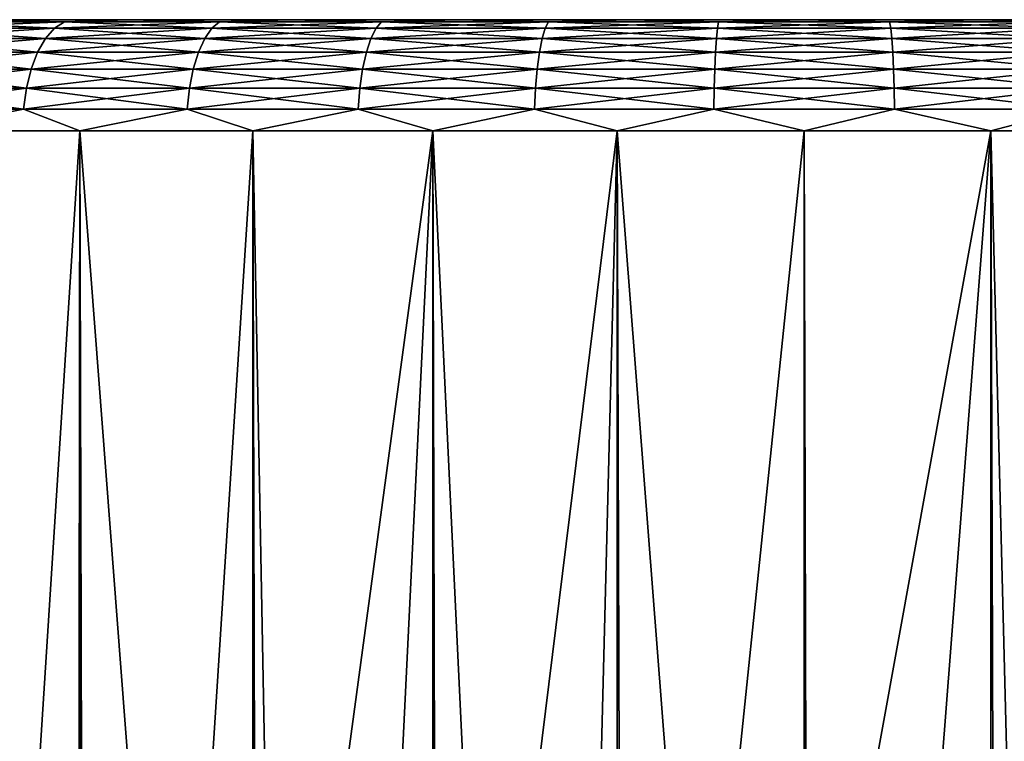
# Model space of a CAD drawing. Extents: x -265 to 265, y 0 to 607.
# Tile 289 of 296: x 242.95 to 251.8, y 593.51 to 600. Entities that reach past the tile are written whole.
import ezdxf

# ---------------------------------------------------------------- set-up
doc = ezdxf.new("R2010")
doc.units = 0
doc.header["$LTSCALE"] = 26.699852
for name, color, linetype in [('78', 7, 'CONTINUOUS'), ('79', 7, 'CONTINUOUS'), ('80', 7, 'CONTINUOUS'), ('83', 7, 'CONTINUOUS'), ('84', 7, 'CONTINUOUS')]:
    doc.layers.add(name, color=color, linetype=linetype)

msp = doc.modelspace()

# ---------------------------------------------------------------- linework, layer by layer
at = {"layer": '78', "color": 7, "linetype": 'CONTINUOUS'}
for points in [[(242.5515, 600, 11.8541), (243.9256, 600, 12.6136), (242.5515, 600, -11.8541), (242.5515, 600, 11.8541)], [(242.5515, 600, -11.8541), (243.9256, 600, 12.6136), (243.9256, 600, -12.6136), (242.5515, 600, -11.8541)], [(243.9256, 600, 12.6136), (245.3761, 600, 13.2144), (243.9256, 600, -12.6136), (243.9256, 600, 12.6136)], [(243.9256, 600, -12.6136), (245.3761, 600, 13.2144), (245.3761, 600, -13.2144), (243.9256, 600, -12.6136)], [(245.3761, 600, 13.2144), (246.8847, 600, 13.649), (245.3761, 600, -13.2144), (245.3761, 600, 13.2144)], [(245.3761, 600, -13.2144), (246.8847, 600, 13.649), (246.8847, 600, -13.649), (245.3761, 600, -13.2144)], [(246.8847, 600, 13.649), (248.4325, 600, 13.912), (246.8847, 600, -13.649), (246.8847, 600, 13.649)], [(246.8847, 600, -13.649), (248.4325, 600, 13.912), (248.4325, 600, -13.912), (246.8847, 600, -13.649)], [(248.4325, 600, 13.912), (250, 600, 14), (248.4325, 600, -13.912), (248.4325, 600, 13.912)], [(248.4325, 600, -13.912), (250, 600, 14), (250, 600, -14), (248.4325, 600, -13.912)], [(250, 600, 14), (251.5675, 600, 13.912), (250, 600, -14), (250, 600, 14)], [(250, 600, -14), (251.5675, 600, 13.912), (251.5675, 600, -13.912), (250, 600, -14)], [(251.5675, 600, 13.912), (253.1153, 600, 13.649), (251.5675, 600, -13.912), (251.5675, 600, 13.912)], [(251.5675, 600, -13.912), (253.1153, 600, 13.649), (253.1153, 600, -13.649), (251.5675, 600, -13.912)]]:
    msp.add_3dface(points, dxfattribs=at)
at = {"layer": '79', "color": 7, "linetype": 'CONTINUOUS'}
for points in [[(242.0195, 1, 12.7009), (243.4917, 1, 13.5145), (242.0195, 599, 12.7009), (242.0195, 1, 12.7009)], [(242.0195, 599, 12.7009), (243.4917, 1, 13.5145), (243.4917, 599, 13.5145), (242.0195, 599, 12.7009)], [(243.4917, 1, 13.5145), (245.0458, 1, 14.1582), (243.4917, 599, 13.5145), (243.4917, 1, 13.5145)], [(243.4917, 599, 13.5145), (245.0458, 1, 14.1582), (245.0458, 599, 14.1582), (243.4917, 599, 13.5145)], [(245.0458, 1, 14.1582), (246.6622, 1, 14.6239), (245.0458, 599, 14.1582), (245.0458, 1, 14.1582)], [(245.0458, 599, 14.1582), (246.6622, 1, 14.6239), (246.6622, 599, 14.6239), (245.0458, 599, 14.1582)], [(246.6622, 1, 14.6239), (248.3205, 1, 14.9057), (246.6622, 599, 14.6239), (246.6622, 1, 14.6239)], [(246.6622, 599, 14.6239), (248.3205, 1, 14.9057), (248.3205, 599, 14.9057), (246.6622, 599, 14.6239)], [(248.3205, 1, 14.9057), (250, 1, 15), (248.3205, 599, 14.9057), (248.3205, 1, 14.9057)], [(248.3205, 599, 14.9057), (250, 1, 15), (250, 599, 15), (248.3205, 599, 14.9057)], [(250, 1, 15), (251.6795, 1, 14.9057), (250, 599, 15), (250, 1, 15)], [(250, 599, 15), (251.6795, 1, 14.9057), (251.6795, 599, 14.9057), (250, 599, 15)], [(251.6795, 1, 14.9057), (253.3378, 1, 14.6239), (251.6795, 599, 14.9057), (251.6795, 1, 14.9057)], [(251.6795, 599, 14.9057), (253.3378, 1, 14.6239), (253.3378, 599, 14.6239), (251.6795, 599, 14.9057)]]:
    msp.add_3dface(points, dxfattribs=at)
at = {"layer": '80', "color": 7, "linetype": 'CONTINUOUS'}
for points in [[(242.0195, 599, -12.7009), (243.4917, 599, -13.5145), (242.6842, 586.4452, -13.095), (242.0195, 599, -12.7009)], [(242.6842, 586.4452, -13.095), (243.4917, 599, -13.5145), (243.475, 587.2448, -13.5064), (242.6842, 586.4452, -13.095)], [(243.475, 587.2448, -13.5064), (243.4917, 599, -13.5145), (244.336, 587.9361, -13.8895), (243.475, 587.2448, -13.5064)], [(243.4917, 599, -13.5145), (245.0458, 599, -14.1582), (244.336, 587.9361, -13.8895), (243.4917, 599, -13.5145)], [(244.336, 587.9361, -13.8895), (245.0458, 599, -14.1582), (245.2425, 588.5105, -14.2256), (244.336, 587.9361, -13.8895)], [(245.0458, 599, -14.1582), (246.6622, 599, -14.6239), (245.2425, 588.5105, -14.2256), (245.0458, 599, -14.1582)], [(245.2425, 588.5105, -14.2256), (246.6622, 599, -14.6239), (246.1761, 588.9689, -14.5044), (245.2425, 588.5105, -14.2256)], [(246.1761, 588.9689, -14.5044), (246.6622, 599, -14.6239), (247.1246, 589.3164, -14.7218), (246.1761, 588.9689, -14.5044)], [(246.6622, 599, -14.6239), (248.3205, 599, -14.9057), (247.1246, 589.3164, -14.7218), (246.6622, 599, -14.6239)], [(247.1246, 589.3164, -14.7218), (248.3205, 599, -14.9057), (248.0807, 589.5592, -14.8767), (247.1246, 589.3164, -14.7218)], [(248.0807, 589.5592, -14.8767), (248.3205, 599, -14.9057), (249.0397, 589.7026, -14.9692), (248.0807, 589.5592, -14.8767)], [(248.3205, 599, -14.9057), (250, 599, -15), (249.0397, 589.7026, -14.9692), (248.3205, 599, -14.9057)], [(249.0397, 589.7026, -14.9692), (250, 599, -15), (250, 589.75, -15), (249.0397, 589.7026, -14.9692)], [(250, 599, -15), (251.6795, 599, -14.9057), (250, 589.75, -15), (250, 599, -15)], [(250, 589.75, -15), (251.6795, 599, -14.9057), (250.9603, 589.7026, -14.9692), (250, 589.75, -15)], [(250.9603, 589.7026, -14.9692), (251.6795, 599, -14.9057), (251.9193, 589.5592, -14.8767), (250.9603, 589.7026, -14.9692)], [(251.6795, 599, -14.9057), (253.3378, 599, -14.6239), (251.9193, 589.5592, -14.8767), (251.6795, 599, -14.9057)]]:
    msp.add_3dface(points, dxfattribs=at)
at = {"layer": '83', "color": 7, "linetype": 'CONTINUOUS'}
for points in [[(243.1824, 599.8319, 12.8594), (241.9291, 599.9243, 11.9036), (241.832, 599.8319, 12.0469), (243.1824, 599.8319, 12.8594)], [(243.2635, 599.9243, 12.7065), (242.0345, 599.981, 11.7482), (241.9291, 599.9243, 11.9036), (243.2635, 599.9243, 12.7065)], [(243.2635, 599.9243, 12.7065), (241.9291, 599.9243, 11.9036), (243.1824, 599.8319, 12.8594), (243.2635, 599.9243, 12.7065)], [(243.3514, 599.981, 12.5405), (242.5515, 600, 11.8541), (242.0345, 599.981, 11.7482), (243.3514, 599.981, 12.5405)], [(243.3514, 599.981, 12.5405), (242.0345, 599.981, 11.7482), (243.2635, 599.9243, 12.7065), (243.3514, 599.981, 12.5405)], [(243.9256, 600, 12.6136), (242.5515, 600, 11.8541), (243.3514, 599.981, 12.5405), (243.9256, 600, 12.6136)], [(244.6127, 599.8319, 13.5212), (243.2635, 599.9243, 12.7065), (243.1824, 599.8319, 12.8594), (244.6127, 599.8319, 13.5212)], [(244.6768, 599.9243, 13.3603), (243.3514, 599.981, 12.5405), (243.2635, 599.9243, 12.7065), (244.6768, 599.9243, 13.3603)], [(244.6768, 599.9243, 13.3603), (243.2635, 599.9243, 12.7065), (244.6127, 599.8319, 13.5212), (244.6768, 599.9243, 13.3603)], [(244.7463, 599.981, 13.1858), (243.9256, 600, 12.6136), (243.3514, 599.981, 12.5405), (244.7463, 599.981, 13.1858)], [(244.7463, 599.981, 13.1858), (243.3514, 599.981, 12.5405), (244.6768, 599.9243, 13.3603), (244.7463, 599.981, 13.1858)], [(245.3761, 600, 13.2144), (243.9256, 600, 12.6136), (244.7463, 599.981, 13.1858), (245.3761, 600, 13.2144)], [(246.1061, 599.8319, 14.0244), (244.6768, 599.9243, 13.3603), (244.6127, 599.8319, 13.5212), (246.1061, 599.8319, 14.0244)], [(246.1525, 599.9243, 13.8576), (244.7463, 599.981, 13.1858), (244.6768, 599.9243, 13.3603), (246.1525, 599.9243, 13.8576)], [(246.1525, 599.9243, 13.8576), (244.6768, 599.9243, 13.3603), (246.1061, 599.8319, 14.0244), (246.1525, 599.9243, 13.8576)], [(246.2027, 599.981, 13.6766), (245.3761, 600, 13.2144), (244.7463, 599.981, 13.1858), (246.2027, 599.981, 13.6766)], [(246.2027, 599.981, 13.6766), (244.7463, 599.981, 13.1858), (246.1525, 599.9243, 13.8576), (246.2027, 599.981, 13.6766)], [(246.8847, 600, 13.649), (245.3761, 600, 13.2144), (246.2027, 599.981, 13.6766), (246.8847, 600, 13.649)], [(247.6453, 599.8319, 14.3632), (246.1525, 599.9243, 13.8576), (246.1061, 599.8319, 14.0244), (247.6453, 599.8319, 14.3632)], [(247.6733, 599.9243, 14.1923), (246.2027, 599.981, 13.6766), (246.1525, 599.9243, 13.8576), (247.6733, 599.9243, 14.1923)], [(247.6733, 599.9243, 14.1923), (246.1525, 599.9243, 13.8576), (247.6453, 599.8319, 14.3632), (247.6733, 599.9243, 14.1923)], [(247.7037, 599.981, 14.007), (246.8847, 600, 13.649), (246.2027, 599.981, 13.6766), (247.7037, 599.981, 14.007)], [(247.7037, 599.981, 14.007), (246.2027, 599.981, 13.6766), (247.6733, 599.9243, 14.1923), (247.7037, 599.981, 14.007)], [(248.4325, 600, 13.912), (246.8847, 600, 13.649), (247.7037, 599.981, 14.007), (248.4325, 600, 13.912)], [(249.212, 599.8319, 14.5336), (247.6733, 599.9243, 14.1923), (247.6453, 599.8319, 14.3632), (249.212, 599.8319, 14.5336)], [(249.2214, 599.9243, 14.3607), (247.7037, 599.981, 14.007), (247.6733, 599.9243, 14.1923), (249.2214, 599.9243, 14.3607)], [(249.2214, 599.9243, 14.3607), (247.6733, 599.9243, 14.1923), (249.212, 599.8319, 14.5336), (249.2214, 599.9243, 14.3607)], [(249.2316, 599.981, 14.1731), (248.4325, 600, 13.912), (247.7037, 599.981, 14.007), (249.2316, 599.981, 14.1731)], [(249.2316, 599.981, 14.1731), (247.7037, 599.981, 14.007), (249.2214, 599.9243, 14.3607), (249.2316, 599.981, 14.1731)], [(250, 600, 14), (248.4325, 600, 13.912), (249.2316, 599.981, 14.1731), (250, 600, 14)], [(250.788, 599.8319, 14.5336), (249.2214, 599.9243, 14.3607), (249.212, 599.8319, 14.5336), (250.788, 599.8319, 14.5336)], [(250.7786, 599.9243, 14.3607), (249.2316, 599.981, 14.1731), (249.2214, 599.9243, 14.3607), (250.7786, 599.9243, 14.3607)], [(250.7786, 599.9243, 14.3607), (249.2214, 599.9243, 14.3607), (250.788, 599.8319, 14.5336), (250.7786, 599.9243, 14.3607)], [(250.7684, 599.981, 14.1731), (250, 600, 14), (249.2316, 599.981, 14.1731), (250.7684, 599.981, 14.1731)], [(250.7684, 599.981, 14.1731), (249.2316, 599.981, 14.1731), (250.7786, 599.9243, 14.3607), (250.7684, 599.981, 14.1731)], [(251.5675, 600, 13.912), (250, 600, 14), (250.7684, 599.981, 14.1731), (251.5675, 600, 13.912)], [(252.2963, 599.981, 14.007), (251.5675, 600, 13.912), (250.7684, 599.981, 14.1731), (252.2963, 599.981, 14.007)], [(252.2963, 599.981, 14.007), (250.7684, 599.981, 14.1731), (252.3267, 599.9243, 14.1923), (252.2963, 599.981, 14.007)], [(252.3267, 599.9243, 14.1923), (250.7684, 599.981, 14.1731), (250.7786, 599.9243, 14.3607), (252.3267, 599.9243, 14.1923)], [(252.3267, 599.9243, 14.1923), (250.7786, 599.9243, 14.3607), (252.3547, 599.8319, 14.3632), (252.3267, 599.9243, 14.1923)], [(252.3547, 599.8319, 14.3632), (250.7786, 599.9243, 14.3607), (250.788, 599.8319, 14.5336), (252.3547, 599.8319, 14.3632)], [(253.1153, 600, 13.649), (251.5675, 600, 13.912), (252.2963, 599.981, 14.007), (253.1153, 600, 13.649)], [(243.1113, 599.7075, 12.9935), (241.832, 599.8319, 12.0469), (241.7468, 599.7075, 12.1726), (243.1113, 599.7075, 12.9935)], [(243.1824, 599.8319, 12.8594), (241.832, 599.8319, 12.0469), (243.1113, 599.7075, 12.9935), (243.1824, 599.8319, 12.8594)], [(244.5565, 599.7075, 13.6622), (243.1824, 599.8319, 12.8594), (243.1113, 599.7075, 12.9935), (244.5565, 599.7075, 13.6622)], [(244.6127, 599.8319, 13.5212), (243.1824, 599.8319, 12.8594), (244.5565, 599.7075, 13.6622), (244.6127, 599.8319, 13.5212)], [(246.0655, 599.7075, 14.1706), (244.6127, 599.8319, 13.5212), (244.5565, 599.7075, 13.6622), (246.0655, 599.7075, 14.1706)], [(246.1061, 599.8319, 14.0244), (244.6127, 599.8319, 13.5212), (246.0655, 599.7075, 14.1706), (246.1061, 599.8319, 14.0244)], [(247.6207, 599.7075, 14.513), (246.1061, 599.8319, 14.0244), (246.0655, 599.7075, 14.1706), (247.6207, 599.7075, 14.513)], [(247.6453, 599.8319, 14.3632), (246.1061, 599.8319, 14.0244), (247.6207, 599.7075, 14.513), (247.6453, 599.8319, 14.3632)], [(249.2038, 599.7075, 14.6851), (247.6453, 599.8319, 14.3632), (247.6207, 599.7075, 14.513), (249.2038, 599.7075, 14.6851)], [(249.212, 599.8319, 14.5336), (247.6453, 599.8319, 14.3632), (249.2038, 599.7075, 14.6851), (249.212, 599.8319, 14.5336)], [(250.7962, 599.7075, 14.6851), (249.212, 599.8319, 14.5336), (249.2038, 599.7075, 14.6851), (250.7962, 599.7075, 14.6851)], [(250.788, 599.8319, 14.5336), (249.212, 599.8319, 14.5336), (250.7962, 599.7075, 14.6851), (250.788, 599.8319, 14.5336)], [(252.3547, 599.8319, 14.3632), (250.788, 599.8319, 14.5336), (252.3793, 599.7075, 14.513), (252.3547, 599.8319, 14.3632)], [(252.3793, 599.7075, 14.513), (250.788, 599.8319, 14.5336), (250.7962, 599.7075, 14.6851), (252.3793, 599.7075, 14.513)], [(243.0529, 599.5559, 13.1036), (241.7468, 599.7075, 12.1726), (241.6769, 599.5559, 12.2757), (243.0529, 599.5559, 13.1036)], [(243.1113, 599.7075, 12.9935), (241.7468, 599.7075, 12.1726), (243.0529, 599.5559, 13.1036), (243.1113, 599.7075, 12.9935)], [(244.5104, 599.5559, 13.7779), (243.1113, 599.7075, 12.9935), (243.0529, 599.5559, 13.1036), (244.5104, 599.5559, 13.7779)], [(244.5565, 599.7075, 13.6622), (243.1113, 599.7075, 12.9935), (244.5104, 599.5559, 13.7779), (244.5565, 599.7075, 13.6622)], [(246.0322, 599.5559, 14.2907), (244.5565, 599.7075, 13.6622), (244.5104, 599.5559, 13.7779), (246.0322, 599.5559, 14.2907)], [(246.0655, 599.7075, 14.1706), (244.5565, 599.7075, 13.6622), (246.0322, 599.5559, 14.2907), (246.0655, 599.7075, 14.1706)], [(247.6006, 599.5559, 14.6359), (246.0655, 599.7075, 14.1706), (246.0322, 599.5559, 14.2907), (247.6006, 599.5559, 14.6359)], [(247.6207, 599.7075, 14.513), (246.0655, 599.7075, 14.1706), (247.6006, 599.5559, 14.6359), (247.6207, 599.7075, 14.513)], [(249.1971, 599.5559, 14.8095), (247.6207, 599.7075, 14.513), (247.6006, 599.5559, 14.6359), (249.1971, 599.5559, 14.8095)], [(249.2038, 599.7075, 14.6851), (247.6207, 599.7075, 14.513), (249.1971, 599.5559, 14.8095), (249.2038, 599.7075, 14.6851)], [(250.8029, 599.5559, 14.8095), (249.2038, 599.7075, 14.6851), (249.1971, 599.5559, 14.8095), (250.8029, 599.5559, 14.8095)], [(250.7962, 599.7075, 14.6851), (249.2038, 599.7075, 14.6851), (250.8029, 599.5559, 14.8095), (250.7962, 599.7075, 14.6851)], [(252.3793, 599.7075, 14.513), (250.7962, 599.7075, 14.6851), (252.3994, 599.5559, 14.6359), (252.3793, 599.7075, 14.513)], [(252.3994, 599.5559, 14.6359), (250.7962, 599.7075, 14.6851), (250.8029, 599.5559, 14.8095), (252.3994, 599.5559, 14.6359)], [(243.0096, 599.3829, 13.1854), (241.6769, 599.5559, 12.2757), (241.625, 599.3829, 12.3523), (243.0096, 599.3829, 13.1854)], [(243.0529, 599.5559, 13.1036), (241.6769, 599.5559, 12.2757), (243.0096, 599.3829, 13.1854), (243.0529, 599.5559, 13.1036)], [(244.4761, 599.3829, 13.8639), (243.0529, 599.5559, 13.1036), (243.0096, 599.3829, 13.1854), (244.4761, 599.3829, 13.8639)], [(244.5104, 599.5559, 13.7779), (243.0529, 599.5559, 13.1036), (244.4761, 599.3829, 13.8639), (244.5104, 599.5559, 13.7779)], [(246.0075, 599.3829, 14.3798), (244.5104, 599.5559, 13.7779), (244.4761, 599.3829, 13.8639), (246.0075, 599.3829, 14.3798)], [(246.0322, 599.5559, 14.2907), (244.5104, 599.5559, 13.7779), (246.0075, 599.3829, 14.3798), (246.0322, 599.5559, 14.2907)], [(247.5856, 599.3829, 14.7272), (246.0322, 599.5559, 14.2907), (246.0075, 599.3829, 14.3798), (247.5856, 599.3829, 14.7272)], [(247.6006, 599.5559, 14.6359), (246.0322, 599.5559, 14.2907), (247.5856, 599.3829, 14.7272), (247.6006, 599.5559, 14.6359)], [(249.192, 599.3829, 14.9019), (247.6006, 599.5559, 14.6359), (247.5856, 599.3829, 14.7272), (249.192, 599.3829, 14.9019)], [(249.1971, 599.5559, 14.8095), (247.6006, 599.5559, 14.6359), (249.192, 599.3829, 14.9019), (249.1971, 599.5559, 14.8095)], [(250.808, 599.3829, 14.9019), (249.1971, 599.5559, 14.8095), (249.192, 599.3829, 14.9019), (250.808, 599.3829, 14.9019)], [(250.8029, 599.5559, 14.8095), (249.1971, 599.5559, 14.8095), (250.808, 599.3829, 14.9019), (250.8029, 599.5559, 14.8095)], [(252.3994, 599.5559, 14.6359), (250.8029, 599.5559, 14.8095), (252.4144, 599.3829, 14.7272), (252.3994, 599.5559, 14.6359)], [(252.4144, 599.3829, 14.7272), (250.8029, 599.5559, 14.8095), (250.808, 599.3829, 14.9019), (252.4144, 599.3829, 14.7272)], [(242.9829, 599.1951, 13.2357), (241.625, 599.3829, 12.3523), (241.593, 599.1951, 12.3994), (242.9829, 599.1951, 13.2357)], [(243.0096, 599.3829, 13.1854), (241.625, 599.3829, 12.3523), (242.9829, 599.1951, 13.2357), (243.0096, 599.3829, 13.1854)], [(244.455, 599.1951, 13.9168), (243.0096, 599.3829, 13.1854), (242.9829, 599.1951, 13.2357), (244.455, 599.1951, 13.9168)], [(244.4761, 599.3829, 13.8639), (243.0096, 599.3829, 13.1854), (244.455, 599.1951, 13.9168), (244.4761, 599.3829, 13.8639)], [(245.9922, 599.1951, 14.4347), (244.4761, 599.3829, 13.8639), (244.455, 599.1951, 13.9168), (245.9922, 599.1951, 14.4347)], [(246.0075, 599.3829, 14.3798), (244.4761, 599.3829, 13.8639), (245.9922, 599.1951, 14.4347), (246.0075, 599.3829, 14.3798)], [(247.5764, 599.1951, 14.7834), (246.0075, 599.3829, 14.3798), (245.9922, 599.1951, 14.4347), (247.5764, 599.1951, 14.7834)], [(247.5856, 599.3829, 14.7272), (246.0075, 599.3829, 14.3798), (247.5764, 599.1951, 14.7834), (247.5856, 599.3829, 14.7272)], [(249.189, 599.1951, 14.9588), (247.5856, 599.3829, 14.7272), (247.5764, 599.1951, 14.7834), (249.189, 599.1951, 14.9588)], [(249.192, 599.3829, 14.9019), (247.5856, 599.3829, 14.7272), (249.189, 599.1951, 14.9588), (249.192, 599.3829, 14.9019)], [(250.811, 599.1951, 14.9588), (249.192, 599.3829, 14.9019), (249.189, 599.1951, 14.9588), (250.811, 599.1951, 14.9588)], [(250.808, 599.3829, 14.9019), (249.192, 599.3829, 14.9019), (250.811, 599.1951, 14.9588), (250.808, 599.3829, 14.9019)], [(252.4144, 599.3829, 14.7272), (250.808, 599.3829, 14.9019), (252.4236, 599.1951, 14.7834), (252.4144, 599.3829, 14.7272)], [(252.4236, 599.1951, 14.7834), (250.808, 599.3829, 14.9019), (250.811, 599.1951, 14.9588), (252.4236, 599.1951, 14.7834)], [(242.0195, 599, 12.7009), (242.9829, 599.1951, 13.2357), (241.593, 599.1951, 12.3994), (242.0195, 599, 12.7009)], [(242.0195, 599, 12.7009), (243.4917, 599, 13.5145), (242.9829, 599.1951, 13.2357), (242.0195, 599, 12.7009)], [(243.4917, 599, 13.5145), (244.455, 599.1951, 13.9168), (242.9829, 599.1951, 13.2357), (243.4917, 599, 13.5145)], [(243.4917, 599, 13.5145), (245.0458, 599, 14.1582), (244.455, 599.1951, 13.9168), (243.4917, 599, 13.5145)], [(245.0458, 599, 14.1582), (245.9922, 599.1951, 14.4347), (244.455, 599.1951, 13.9168), (245.0458, 599, 14.1582)], [(245.0458, 599, 14.1582), (246.6622, 599, 14.6239), (245.9922, 599.1951, 14.4347), (245.0458, 599, 14.1582)], [(246.6622, 599, 14.6239), (247.5764, 599.1951, 14.7834), (245.9922, 599.1951, 14.4347), (246.6622, 599, 14.6239)], [(246.6622, 599, 14.6239), (248.3205, 599, 14.9057), (247.5764, 599.1951, 14.7834), (246.6622, 599, 14.6239)], [(248.3205, 599, 14.9057), (249.189, 599.1951, 14.9588), (247.5764, 599.1951, 14.7834), (248.3205, 599, 14.9057)], [(248.3205, 599, 14.9057), (250, 599, 15), (249.189, 599.1951, 14.9588), (248.3205, 599, 14.9057)], [(250, 599, 15), (250.811, 599.1951, 14.9588), (249.189, 599.1951, 14.9588), (250, 599, 15)], [(250, 599, 15), (251.6795, 599, 14.9057), (250.811, 599.1951, 14.9588), (250, 599, 15)], [(251.6795, 599, 14.9057), (252.4236, 599.1951, 14.7834), (250.811, 599.1951, 14.9588), (251.6795, 599, 14.9057)], [(251.6795, 599, 14.9057), (253.3378, 599, 14.6239), (252.4236, 599.1951, 14.7834), (251.6795, 599, 14.9057)]]:
    msp.add_3dface(points, dxfattribs=at)
at = {"layer": '84', "color": 7, "linetype": 'CONTINUOUS'}
for points in [[(241.9291, 599.9243, -11.9036), (243.2635, 599.9243, -12.7065), (241.832, 599.8319, -12.0469), (241.9291, 599.9243, -11.9036)], [(241.832, 599.8319, -12.0469), (243.2635, 599.9243, -12.7065), (243.1824, 599.8319, -12.8594), (241.832, 599.8319, -12.0469)], [(242.0345, 599.981, -11.7482), (243.3514, 599.981, -12.5405), (241.9291, 599.9243, -11.9036), (242.0345, 599.981, -11.7482)], [(241.9291, 599.9243, -11.9036), (243.3514, 599.981, -12.5405), (243.2635, 599.9243, -12.7065), (241.9291, 599.9243, -11.9036)], [(242.0345, 599.981, -11.7482), (242.5515, 600, -11.8541), (243.3514, 599.981, -12.5405), (242.0345, 599.981, -11.7482)], [(242.5515, 600, -11.8541), (243.9256, 600, -12.6136), (243.3514, 599.981, -12.5405), (242.5515, 600, -11.8541)], [(243.2635, 599.9243, -12.7065), (244.6768, 599.9243, -13.3603), (243.1824, 599.8319, -12.8594), (243.2635, 599.9243, -12.7065)], [(243.1824, 599.8319, -12.8594), (244.6768, 599.9243, -13.3603), (244.6127, 599.8319, -13.5212), (243.1824, 599.8319, -12.8594)], [(243.3514, 599.981, -12.5405), (244.7463, 599.981, -13.1858), (243.2635, 599.9243, -12.7065), (243.3514, 599.981, -12.5405)], [(243.2635, 599.9243, -12.7065), (244.7463, 599.981, -13.1858), (244.6768, 599.9243, -13.3603), (243.2635, 599.9243, -12.7065)], [(243.3514, 599.981, -12.5405), (243.9256, 600, -12.6136), (244.7463, 599.981, -13.1858), (243.3514, 599.981, -12.5405)], [(243.9256, 600, -12.6136), (245.3761, 600, -13.2144), (244.7463, 599.981, -13.1858), (243.9256, 600, -12.6136)], [(244.6768, 599.9243, -13.3603), (246.1525, 599.9243, -13.8576), (244.6127, 599.8319, -13.5212), (244.6768, 599.9243, -13.3603)], [(244.6127, 599.8319, -13.5212), (246.1525, 599.9243, -13.8576), (246.1061, 599.8319, -14.0244), (244.6127, 599.8319, -13.5212)], [(244.7463, 599.981, -13.1858), (246.2027, 599.981, -13.6766), (244.6768, 599.9243, -13.3603), (244.7463, 599.981, -13.1858)], [(244.6768, 599.9243, -13.3603), (246.2027, 599.981, -13.6766), (246.1525, 599.9243, -13.8576), (244.6768, 599.9243, -13.3603)], [(244.7463, 599.981, -13.1858), (245.3761, 600, -13.2144), (246.2027, 599.981, -13.6766), (244.7463, 599.981, -13.1858)], [(245.3761, 600, -13.2144), (246.8847, 600, -13.649), (246.2027, 599.981, -13.6766), (245.3761, 600, -13.2144)], [(246.1525, 599.9243, -13.8576), (247.6733, 599.9243, -14.1923), (246.1061, 599.8319, -14.0244), (246.1525, 599.9243, -13.8576)], [(246.1061, 599.8319, -14.0244), (247.6733, 599.9243, -14.1923), (247.6453, 599.8319, -14.3632), (246.1061, 599.8319, -14.0244)], [(246.2027, 599.981, -13.6766), (247.7037, 599.981, -14.007), (246.1525, 599.9243, -13.8576), (246.2027, 599.981, -13.6766)], [(246.1525, 599.9243, -13.8576), (247.7037, 599.981, -14.007), (247.6733, 599.9243, -14.1923), (246.1525, 599.9243, -13.8576)], [(246.2027, 599.981, -13.6766), (246.8847, 600, -13.649), (247.7037, 599.981, -14.007), (246.2027, 599.981, -13.6766)], [(246.8847, 600, -13.649), (248.4325, 600, -13.912), (247.7037, 599.981, -14.007), (246.8847, 600, -13.649)], [(247.6733, 599.9243, -14.1923), (249.2214, 599.9243, -14.3607), (247.6453, 599.8319, -14.3632), (247.6733, 599.9243, -14.1923)], [(247.6453, 599.8319, -14.3632), (249.2214, 599.9243, -14.3607), (249.212, 599.8319, -14.5336), (247.6453, 599.8319, -14.3632)], [(247.7037, 599.981, -14.007), (249.2316, 599.981, -14.1731), (247.6733, 599.9243, -14.1923), (247.7037, 599.981, -14.007)], [(247.6733, 599.9243, -14.1923), (249.2316, 599.981, -14.1731), (249.2214, 599.9243, -14.3607), (247.6733, 599.9243, -14.1923)], [(247.7037, 599.981, -14.007), (248.4325, 600, -13.912), (249.2316, 599.981, -14.1731), (247.7037, 599.981, -14.007)], [(248.4325, 600, -13.912), (250, 600, -14), (249.2316, 599.981, -14.1731), (248.4325, 600, -13.912)], [(249.2214, 599.9243, -14.3607), (250.7786, 599.9243, -14.3607), (249.212, 599.8319, -14.5336), (249.2214, 599.9243, -14.3607)], [(249.212, 599.8319, -14.5336), (250.7786, 599.9243, -14.3607), (250.788, 599.8319, -14.5336), (249.212, 599.8319, -14.5336)], [(249.2316, 599.981, -14.1731), (250.7684, 599.981, -14.1731), (249.2214, 599.9243, -14.3607), (249.2316, 599.981, -14.1731)], [(249.2214, 599.9243, -14.3607), (250.7684, 599.981, -14.1731), (250.7786, 599.9243, -14.3607), (249.2214, 599.9243, -14.3607)], [(249.2316, 599.981, -14.1731), (250, 600, -14), (250.7684, 599.981, -14.1731), (249.2316, 599.981, -14.1731)], [(250, 600, -14), (251.5675, 600, -13.912), (250.7684, 599.981, -14.1731), (250, 600, -14)], [(250.7684, 599.981, -14.1731), (251.5675, 600, -13.912), (252.2963, 599.981, -14.007), (250.7684, 599.981, -14.1731)], [(250.7684, 599.981, -14.1731), (252.2963, 599.981, -14.007), (250.7786, 599.9243, -14.3607), (250.7684, 599.981, -14.1731)], [(250.7786, 599.9243, -14.3607), (252.2963, 599.981, -14.007), (252.3267, 599.9243, -14.1923), (250.7786, 599.9243, -14.3607)], [(250.7786, 599.9243, -14.3607), (252.3267, 599.9243, -14.1923), (250.788, 599.8319, -14.5336), (250.7786, 599.9243, -14.3607)], [(250.788, 599.8319, -14.5336), (252.3267, 599.9243, -14.1923), (252.3547, 599.8319, -14.3632), (250.788, 599.8319, -14.5336)], [(251.5675, 600, -13.912), (253.1153, 600, -13.649), (252.2963, 599.981, -14.007), (251.5675, 600, -13.912)], [(241.832, 599.8319, -12.0469), (243.1824, 599.8319, -12.8594), (241.7468, 599.7075, -12.1726), (241.832, 599.8319, -12.0469)], [(241.7468, 599.7075, -12.1726), (243.1824, 599.8319, -12.8594), (243.1113, 599.7075, -12.9935), (241.7468, 599.7075, -12.1726)], [(243.1824, 599.8319, -12.8594), (244.6127, 599.8319, -13.5212), (243.1113, 599.7075, -12.9935), (243.1824, 599.8319, -12.8594)], [(243.1113, 599.7075, -12.9935), (244.6127, 599.8319, -13.5212), (244.5565, 599.7075, -13.6622), (243.1113, 599.7075, -12.9935)], [(244.6127, 599.8319, -13.5212), (246.1061, 599.8319, -14.0244), (244.5565, 599.7075, -13.6622), (244.6127, 599.8319, -13.5212)], [(244.5565, 599.7075, -13.6622), (246.1061, 599.8319, -14.0244), (246.0655, 599.7075, -14.1706), (244.5565, 599.7075, -13.6622)], [(246.1061, 599.8319, -14.0244), (247.6453, 599.8319, -14.3632), (246.0655, 599.7075, -14.1706), (246.1061, 599.8319, -14.0244)], [(246.0655, 599.7075, -14.1706), (247.6453, 599.8319, -14.3632), (247.6207, 599.7075, -14.513), (246.0655, 599.7075, -14.1706)], [(247.6453, 599.8319, -14.3632), (249.212, 599.8319, -14.5336), (247.6207, 599.7075, -14.513), (247.6453, 599.8319, -14.3632)], [(247.6207, 599.7075, -14.513), (249.212, 599.8319, -14.5336), (249.2038, 599.7075, -14.6851), (247.6207, 599.7075, -14.513)], [(249.212, 599.8319, -14.5336), (250.788, 599.8319, -14.5336), (249.2038, 599.7075, -14.6851), (249.212, 599.8319, -14.5336)], [(249.2038, 599.7075, -14.6851), (250.788, 599.8319, -14.5336), (250.7962, 599.7075, -14.6851), (249.2038, 599.7075, -14.6851)], [(250.788, 599.8319, -14.5336), (252.3547, 599.8319, -14.3632), (250.7962, 599.7075, -14.6851), (250.788, 599.8319, -14.5336)], [(250.7962, 599.7075, -14.6851), (252.3547, 599.8319, -14.3632), (252.3793, 599.7075, -14.513), (250.7962, 599.7075, -14.6851)], [(241.7468, 599.7075, -12.1726), (243.1113, 599.7075, -12.9935), (241.6769, 599.5559, -12.2757), (241.7468, 599.7075, -12.1726)], [(241.6769, 599.5559, -12.2757), (243.1113, 599.7075, -12.9935), (243.0529, 599.5559, -13.1036), (241.6769, 599.5559, -12.2757)], [(243.1113, 599.7075, -12.9935), (244.5565, 599.7075, -13.6622), (243.0529, 599.5559, -13.1036), (243.1113, 599.7075, -12.9935)], [(243.0529, 599.5559, -13.1036), (244.5565, 599.7075, -13.6622), (244.5104, 599.5559, -13.7779), (243.0529, 599.5559, -13.1036)], [(244.5565, 599.7075, -13.6622), (246.0655, 599.7075, -14.1706), (244.5104, 599.5559, -13.7779), (244.5565, 599.7075, -13.6622)], [(244.5104, 599.5559, -13.7779), (246.0655, 599.7075, -14.1706), (246.0322, 599.5559, -14.2907), (244.5104, 599.5559, -13.7779)], [(246.0655, 599.7075, -14.1706), (247.6207, 599.7075, -14.513), (246.0322, 599.5559, -14.2907), (246.0655, 599.7075, -14.1706)], [(246.0322, 599.5559, -14.2907), (247.6207, 599.7075, -14.513), (247.6006, 599.5559, -14.6359), (246.0322, 599.5559, -14.2907)], [(247.6207, 599.7075, -14.513), (249.2038, 599.7075, -14.6851), (247.6006, 599.5559, -14.6359), (247.6207, 599.7075, -14.513)], [(247.6006, 599.5559, -14.6359), (249.2038, 599.7075, -14.6851), (249.1971, 599.5559, -14.8095), (247.6006, 599.5559, -14.6359)], [(249.2038, 599.7075, -14.6851), (250.7962, 599.7075, -14.6851), (249.1971, 599.5559, -14.8095), (249.2038, 599.7075, -14.6851)], [(249.1971, 599.5559, -14.8095), (250.7962, 599.7075, -14.6851), (250.8029, 599.5559, -14.8095), (249.1971, 599.5559, -14.8095)], [(250.7962, 599.7075, -14.6851), (252.3793, 599.7075, -14.513), (250.8029, 599.5559, -14.8095), (250.7962, 599.7075, -14.6851)], [(250.8029, 599.5559, -14.8095), (252.3793, 599.7075, -14.513), (252.3994, 599.5559, -14.6359), (250.8029, 599.5559, -14.8095)], [(241.6769, 599.5559, -12.2757), (243.0529, 599.5559, -13.1036), (241.625, 599.3829, -12.3523), (241.6769, 599.5559, -12.2757)], [(241.625, 599.3829, -12.3523), (243.0529, 599.5559, -13.1036), (243.0096, 599.3829, -13.1854), (241.625, 599.3829, -12.3523)], [(243.0529, 599.5559, -13.1036), (244.5104, 599.5559, -13.7779), (243.0096, 599.3829, -13.1854), (243.0529, 599.5559, -13.1036)], [(243.0096, 599.3829, -13.1854), (244.5104, 599.5559, -13.7779), (244.4761, 599.3829, -13.8639), (243.0096, 599.3829, -13.1854)], [(244.5104, 599.5559, -13.7779), (246.0322, 599.5559, -14.2907), (244.4761, 599.3829, -13.8639), (244.5104, 599.5559, -13.7779)], [(244.4761, 599.3829, -13.8639), (246.0322, 599.5559, -14.2907), (246.0075, 599.3829, -14.3798), (244.4761, 599.3829, -13.8639)], [(246.0322, 599.5559, -14.2907), (247.6006, 599.5559, -14.6359), (246.0075, 599.3829, -14.3798), (246.0322, 599.5559, -14.2907)], [(246.0075, 599.3829, -14.3798), (247.6006, 599.5559, -14.6359), (247.5856, 599.3829, -14.7272), (246.0075, 599.3829, -14.3798)], [(247.6006, 599.5559, -14.6359), (249.1971, 599.5559, -14.8095), (247.5856, 599.3829, -14.7272), (247.6006, 599.5559, -14.6359)], [(247.5856, 599.3829, -14.7272), (249.1971, 599.5559, -14.8095), (249.192, 599.3829, -14.9019), (247.5856, 599.3829, -14.7272)], [(249.1971, 599.5559, -14.8095), (250.8029, 599.5559, -14.8095), (249.192, 599.3829, -14.9019), (249.1971, 599.5559, -14.8095)], [(249.192, 599.3829, -14.9019), (250.8029, 599.5559, -14.8095), (250.808, 599.3829, -14.9019), (249.192, 599.3829, -14.9019)], [(250.8029, 599.5559, -14.8095), (252.3994, 599.5559, -14.6359), (250.808, 599.3829, -14.9019), (250.8029, 599.5559, -14.8095)], [(250.808, 599.3829, -14.9019), (252.3994, 599.5559, -14.6359), (252.4144, 599.3829, -14.7272), (250.808, 599.3829, -14.9019)], [(241.625, 599.3829, -12.3523), (243.0096, 599.3829, -13.1854), (241.593, 599.1951, -12.3994), (241.625, 599.3829, -12.3523)], [(241.593, 599.1951, -12.3994), (243.0096, 599.3829, -13.1854), (242.9829, 599.1951, -13.2357), (241.593, 599.1951, -12.3994)], [(243.0096, 599.3829, -13.1854), (244.4761, 599.3829, -13.8639), (242.9829, 599.1951, -13.2357), (243.0096, 599.3829, -13.1854)], [(242.9829, 599.1951, -13.2357), (244.4761, 599.3829, -13.8639), (244.455, 599.1951, -13.9168), (242.9829, 599.1951, -13.2357)], [(244.4761, 599.3829, -13.8639), (246.0075, 599.3829, -14.3798), (244.455, 599.1951, -13.9168), (244.4761, 599.3829, -13.8639)], [(244.455, 599.1951, -13.9168), (246.0075, 599.3829, -14.3798), (245.9922, 599.1951, -14.4347), (244.455, 599.1951, -13.9168)], [(246.0075, 599.3829, -14.3798), (247.5856, 599.3829, -14.7272), (245.9922, 599.1951, -14.4347), (246.0075, 599.3829, -14.3798)], [(245.9922, 599.1951, -14.4347), (247.5856, 599.3829, -14.7272), (247.5764, 599.1951, -14.7834), (245.9922, 599.1951, -14.4347)], [(247.5856, 599.3829, -14.7272), (249.192, 599.3829, -14.9019), (247.5764, 599.1951, -14.7834), (247.5856, 599.3829, -14.7272)], [(247.5764, 599.1951, -14.7834), (249.192, 599.3829, -14.9019), (249.189, 599.1951, -14.9588), (247.5764, 599.1951, -14.7834)], [(249.192, 599.3829, -14.9019), (250.808, 599.3829, -14.9019), (249.189, 599.1951, -14.9588), (249.192, 599.3829, -14.9019)], [(249.189, 599.1951, -14.9588), (250.808, 599.3829, -14.9019), (250.811, 599.1951, -14.9588), (249.189, 599.1951, -14.9588)], [(250.808, 599.3829, -14.9019), (252.4144, 599.3829, -14.7272), (250.811, 599.1951, -14.9588), (250.808, 599.3829, -14.9019)], [(250.811, 599.1951, -14.9588), (252.4144, 599.3829, -14.7272), (252.4236, 599.1951, -14.7834), (250.811, 599.1951, -14.9588)], [(242.0195, 599, -12.7009), (241.593, 599.1951, -12.3994), (242.9829, 599.1951, -13.2357), (242.0195, 599, -12.7009)], [(243.4917, 599, -13.5145), (242.0195, 599, -12.7009), (242.9829, 599.1951, -13.2357), (243.4917, 599, -13.5145)], [(243.4917, 599, -13.5145), (242.9829, 599.1951, -13.2357), (244.455, 599.1951, -13.9168), (243.4917, 599, -13.5145)], [(245.0458, 599, -14.1582), (243.4917, 599, -13.5145), (244.455, 599.1951, -13.9168), (245.0458, 599, -14.1582)], [(245.0458, 599, -14.1582), (244.455, 599.1951, -13.9168), (245.9922, 599.1951, -14.4347), (245.0458, 599, -14.1582)], [(246.6622, 599, -14.6239), (245.0458, 599, -14.1582), (245.9922, 599.1951, -14.4347), (246.6622, 599, -14.6239)], [(246.6622, 599, -14.6239), (245.9922, 599.1951, -14.4347), (247.5764, 599.1951, -14.7834), (246.6622, 599, -14.6239)], [(248.3205, 599, -14.9057), (246.6622, 599, -14.6239), (247.5764, 599.1951, -14.7834), (248.3205, 599, -14.9057)], [(248.3205, 599, -14.9057), (247.5764, 599.1951, -14.7834), (249.189, 599.1951, -14.9588), (248.3205, 599, -14.9057)], [(250, 599, -15), (248.3205, 599, -14.9057), (249.189, 599.1951, -14.9588), (250, 599, -15)], [(250, 599, -15), (249.189, 599.1951, -14.9588), (250.811, 599.1951, -14.9588), (250, 599, -15)], [(251.6795, 599, -14.9057), (250, 599, -15), (250.811, 599.1951, -14.9588), (251.6795, 599, -14.9057)], [(251.6795, 599, -14.9057), (250.811, 599.1951, -14.9588), (252.4236, 599.1951, -14.7834), (251.6795, 599, -14.9057)], [(253.3378, 599, -14.6239), (251.6795, 599, -14.9057), (252.4236, 599.1951, -14.7834), (253.3378, 599, -14.6239)]]:
    msp.add_3dface(points, dxfattribs=at)

doc.saveas('drawing.dxf')
